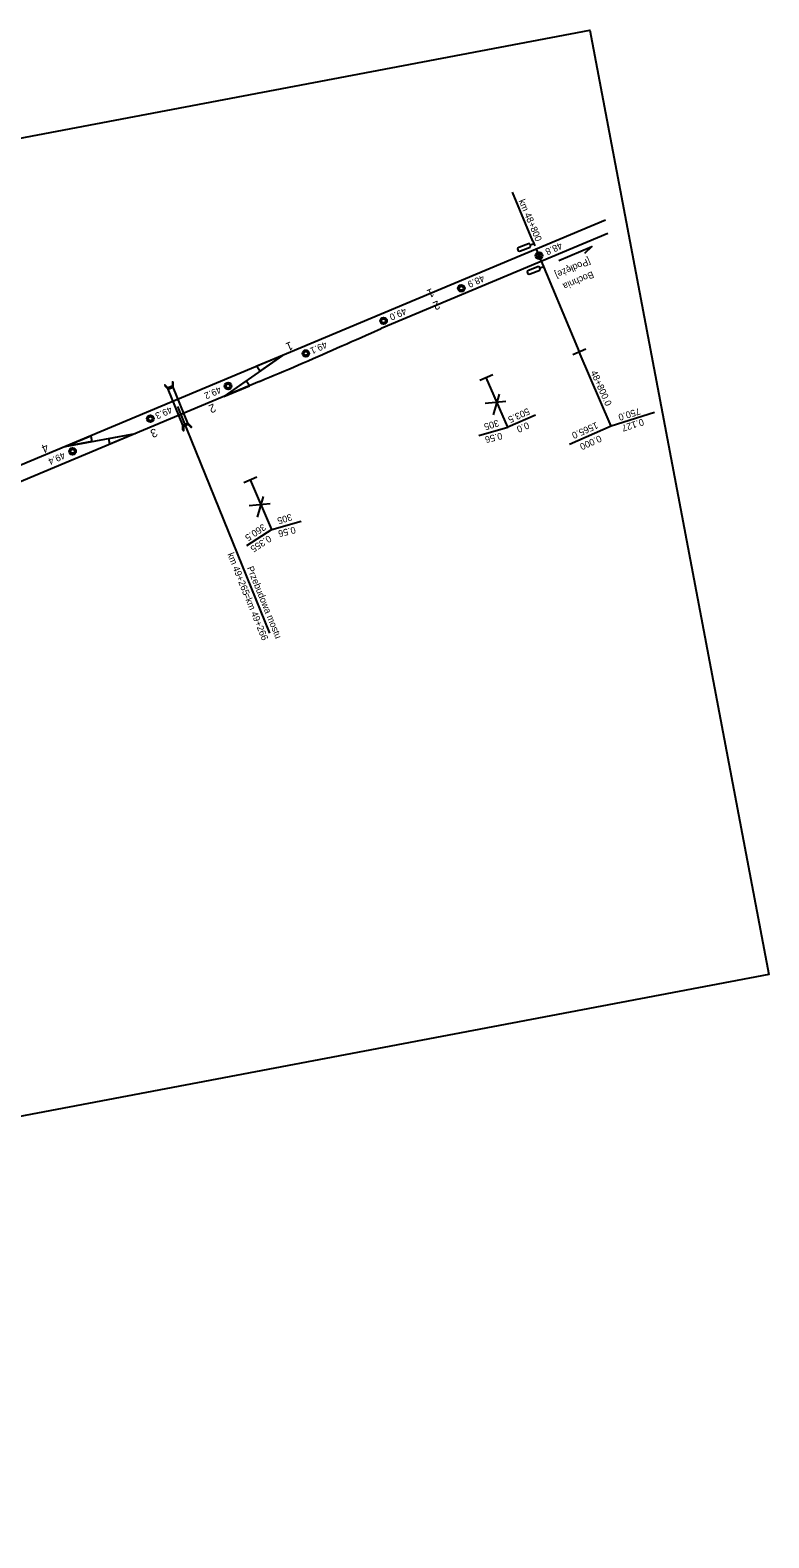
# Model space of a CAD drawing. Extents: x 6541740 to 6566395, y 5525066 to 5530361.
# Drawn here: x 6566176.4 to 6566395.5, y 5527395.5 to 5527842.5 of the extents above; entities that cross this region are included whole.
import ezdxf

# ---------------------------------------------------------------- set-up
doc = ezdxf.new("R2010")
doc.units = 0
for name, color, linetype in [('TOR_PRZEK_P-komponent', 7, 'Continuous'), ('TOR_PRZEK_P-teren istniejacy', 7, 'Continuous'), ('TOR_PRZEK_P-uklad odniesienia', 7, 'Continuous'), ('TOR_PS_ODW-odwodnienie liniowe', 7, 'Continuous'), ('TOR_PS_ODW-osadniki', 7, 'Continuous'), ('TOR_PS_OPIS_T-opis geometrii -prostopadly', 7, 'Continuous'), ('TOR_PS_OPIS_T-opis geometrii-wzdluz_cz torowa', 7, 'Continuous'), ('TOR_PS_P-chodniki i place ładunkowe', 7, 'Continuous'), ('TOR_RAMKI-ramka+tabelka 1', 7, 'Continuous'), ('TOR_W-warstwa dodatkowa 2', 7, 'Continuous'), ('TOR_W-warstwa dodatkowa 3', 7, 'Continuous')]:
    doc.layers.add(name, color=color, linetype=linetype)

msp = doc.modelspace()

# ---------------------------------------------------------------- linework, layer by layer
at = {"layer": 'TOR_PRZEK_P-komponent'}
for p, q in [((6566346.99, 5527786.22), (6566020.35, 5527649.24)), ((6566347.74, 5527782.24), (6566280.55, 5527754.06)), ((6566251.27, 5527746.08), (6566233.82, 5527733.92)), ((6566244.47, 5527738.39), (6566021.64, 5527644.94)), ((6566186.79, 5527719.04), (6566207.65, 5527722.95))]:
    msp.add_line(p, q, dxfattribs=at)
for points in [[(6566267.44, 5527748.29), (6566268.87, 5527748.92), (6566270.29, 5527749.55), (6566271.72, 5527750.19), (6566273.15, 5527750.82), (6566274.58, 5527751.44), (6566276.02, 5527752.07), (6566277.45, 5527752.69), (6566280.55, 5527754.06)], [(6566255.99, 5527743.26), (6566257.42, 5527743.88), (6566258.85, 5527744.51), (6566260.29, 5527745.13), (6566261.72, 5527745.76), (6566263.15, 5527746.39), (6566264.58, 5527747.02), (6566266.01, 5527747.65), (6566267.43, 5527748.29)], [(6566244.47, 5527738.39), (6566245.91, 5527738.99), (6566247.35, 5527739.6), (6566248.8, 5527740.2), (6566250.24, 5527740.81), (6566251.67, 5527741.42), (6566253.11, 5527742.03), (6566254.55, 5527742.64), (6566255.98, 5527743.26)]]:
    msp.add_lwpolyline(points, dxfattribs=at)
for points in [[(6566251.27, 5527746.08), (6566243.66, 5527742.89), (6566244.63, 5527741.45)], [(6566233.82, 5527733.92), (6566241.43, 5527737.11), (6566240.46, 5527738.55)], [(6566186.79, 5527719.04), (6566194.4, 5527722.23), (6566194.74, 5527720.53)], [(6566207.65, 5527722.95), (6566200.04, 5527719.76), (6566199.7, 5527721.46)]]:
    msp.add_lwpolyline(points, close=True, dxfattribs=at)
at = {"layer": 'TOR_PRZEK_P-teren istniejacy'}
msp.add_lwpolyline([(6566333.16, 5527774.19), (6566343.02, 5527778.4), (6566340.84, 5527776.29)], dxfattribs=at)
at = {"layer": 'TOR_PRZEK_P-uklad odniesienia'}
for p, q in [((6566337.33, 5527746.37), (6566341.2, 5527748.01)), ((6566317.5, 5527732.41), (6566311.3, 5527731.8)), ((6566313.8, 5527728.43), (6566315.6, 5527734.63)), ((6566361.53, 5527729.11), (6566348.67, 5527725.11)), ((6566348.67, 5527725.11), (6566336.35, 5527719.66)), ((6566247.55, 5527702.07), (6566241.35, 5527701.46)), ((6566243.85, 5527698.09), (6566245.64, 5527704.29))]:
    msp.add_line(p, q, dxfattribs=at)
msp.add_lwpolyline([(6566348.67, 5527725.11), (6566339.27, 5527747.19)], dxfattribs=at)
at = {"layer": 'TOR_PS_ODW-osadniki'}
for p, q in [((6566313.62, 5527740.33), (6566309.77, 5527738.66)), ((6566326.3, 5527728.39), (6566318.06, 5527724.82)), ((6566309.42, 5527722.36), (6566318.06, 5527724.82)), ((6566243.66, 5527710), (6566239.81, 5527708.32)), ((6566248.1, 5527694.48), (6566256.74, 5527696.93)), ((6566248.1, 5527694.48), (6566240.53, 5527689.66))]:
    msp.add_line(p, q, dxfattribs=at)
for points in [[(6566318.06, 5527724.82), (6566311.69, 5527739.5)], [(6566248.1, 5527694.48), (6566241.74, 5527709.16)]]:
    msp.add_lwpolyline(points, dxfattribs=at)
at = {"layer": 'TOR_PS_OPIS_T-opis geometrii -prostopadly'}
for p, q in [((6566325.51, 5527779.98), (6566319.44, 5527794.46)), ((6566321.35, 5527778.19), (6566324.15, 5527779.28)), ((6566321.87, 5527777.11), (6566324.66, 5527778.2)), ((6566324.76, 5527778.88), (6566325.81, 5527779.29)), ((6566325.51, 5527779.98), (6566325.81, 5527779.29)), ((6566325.81, 5527779.29), (6566326.1, 5527778.59)), ((6566327.62, 5527772.05), (6566328.67, 5527772.46)), ((6566328.38, 5527773.15), (6566328.67, 5527772.46)), ((6566328.67, 5527772.46), (6566328.96, 5527771.77)), ((6566324.22, 5527771.37), (6566327.01, 5527772.46)), ((6566324.73, 5527770.28), (6566327.53, 5527771.37))]:
    msp.add_line(p, q, dxfattribs=at)
for centre, radius, start, end in [((6566321.58, 5527777.64), 0.602, 112.4392, 298.1816), ((6566324.14, 5527778.61), 0.669, 321.4051, 89.2149), ((6566324.45, 5527770.81), 0.602, 112.4392, 298.1816), ((6566327, 5527771.79), 0.669, 321.4051, 89.2149)]:
    msp.add_arc(centre, radius, start, end, dxfattribs=at)
at = {"layer": 'TOR_PS_OPIS_T-opis geometrii-wzdluz_cz torowa'}
for p, q in [((6566326.5, 5527777.63), (6566339.27, 5527747.19)), ((6566247.52, 5527663.76), (6566220.22, 5527730.98))]:
    msp.add_line(p, q, dxfattribs=at)
at = {"layer": 'TOR_PS_P-chodniki i place ładunkowe'}
msp.add_lwpolyline([(6565514.26, 5527395.47), (6565461.18, 5527675.49), (6566342.4, 5527842.53), (6566395.48, 5527562.51), (6565514.26, 5527395.47)], dxfattribs=at)
at = {"layer": 'TOR_RAMKI-ramka+tabelka 1'}
for centre, radius in [((6566327.32, 5527775.67), 1.01), ((6566327.32, 5527775.67), 0.606), ((6566304.27, 5527766), 1.01), ((6566304.27, 5527766), 0.606), ((6566281.21, 5527756.34), 1.01), ((6566281.21, 5527756.34), 0.606), ((6566258.16, 5527746.67), 1.01), ((6566258.16, 5527746.67), 0.606), ((6566235.1, 5527737), 1.01), ((6566235.1, 5527737), 0.606), ((6566212.05, 5527727.33), 1.01), ((6566212.05, 5527727.33), 0.606), ((6566188.99, 5527717.66), 1.01), ((6566188.99, 5527717.66), 0.606)]:
    msp.add_circle(centre, radius, dxfattribs=at)
at = {"layer": 'TOR_W-warstwa dodatkowa 2'}
for p, q in [((6566221.7, 5527725.37), (6566217.36, 5527736.04)), ((6566223.18, 5527725.97), (6566218.84, 5527736.64))]:
    msp.add_line(p, q, dxfattribs=at)
for points in [[(6566218.84, 5527736.64), (6566218.85, 5527737.97), (6566218.67, 5527738.27), (6566218.67, 5527737), (6566217.24, 5527736.42), (6566216.35, 5527737.33), (6566216.43, 5527736.99), (6566217.36, 5527736.04)], [(6566223.18, 5527725.97), (6566224.11, 5527725.02), (6566224.19, 5527724.68), (6566223.3, 5527725.59), (6566221.87, 5527725.01), (6566221.87, 5527723.74), (6566221.69, 5527724.04), (6566221.7, 5527725.37)]]:
    msp.add_lwpolyline(points, close=True, dxfattribs=at)

# ---------------------------------------------------------------- texts
at = {"layer": 'TOR_PRZEK_P-teren istniejacy'}
for s, p in [('[Podłęże]', (6566342.07, 5527775.04)), ('Bochnia ', (6566343.05, 5527771.1))]:
    msp.add_text(s, height=2, rotation=203.2708, dxfattribs=at).set_placement(p)
at = {"layer": 'TOR_PRZEK_P-uklad odniesienia'}
for s, rotation, p in [('48+800.0', 294.1712, (6566342.56, 5527741.1)), ('750.0', 197.4295, (6566357.03, 5527730.57)), ('1565.0', 203.996, (6566344.3, 5527726.4)), ('0.127', 197.4295, (6566358.04, 5527727.36)), ('0.000', 203.996, (6566345.32, 5527722.48))]:
    msp.add_text(s, height=2, rotation=rotation, dxfattribs=at).set_placement(p)
at = {"layer": 'TOR_PS_ODW-odwodnienie liniowe'}
for s, p in [('1', (6566295.52, 5527766.05)), ('2', (6566297.3, 5527762.42))]:
    msp.add_text(s, height=2.5, rotation=203.2582, dxfattribs=at).set_placement(p)
at = {"layer": 'TOR_PS_ODW-osadniki'}
for s, rotation, p in [('503.5', 204.8007, (6566323.98, 5527730.57)), ('305', 196.6108, (6566315.09, 5527727.04)), ('0.0', 203.5686, (6566323.89, 5527726.4)), ('0.56', 193.9723, (6566316.16, 5527723.24)), ('305', 196.6108, (6566253.77, 5527699.16)), ('360.5', 213.8442, (6566245.47, 5527696.26)), ('0.355', 212.6121, (6566247.16, 5527692.85)), ('0.56', 193.9723, (6566254.85, 5527695.35))]:
    msp.add_text(s, height=2, rotation=rotation, dxfattribs=at).set_placement(p)
at = {"layer": 'TOR_PS_OPIS_T-opis geometrii -prostopadly'}
msp.add_text('km 48+800', height=2, rotation=293.0398, dxfattribs=at).set_placement((6566321.22, 5527791.9))
at = {"layer": 'TOR_PS_OPIS_T-opis geometrii-wzdluz_cz torowa'}
for s, rotation, p in [('km 49+265', 291.4625, (6566234.86, 5527687.15)), ('Przebudowa mostu', 292.0787, (6566240.66, 5527683.1)), ('=km 49+266', 292.0787, (6566239.65, 5527675.13))]:
    msp.add_text(s, height=2, rotation=rotation, dxfattribs=at).set_placement(p)
at = {"layer": 'TOR_RAMKI-ramka+tabelka 1'}
for s, p in [('48.8', (6566333.7, 5527779.68)), ('48.9', (6566310.64, 5527770.01)), ('49.0', (6566287.5, 5527760.28)), ('49.1', (6566263.96, 5527750.31)), ('49.2', (6566232.55, 5527736.96)), ('49.3', (6566218.01, 5527731.02)), ('49.4', (6566186.28, 5527717.5))]:
    msp.add_text(s, height=2, rotation=204.1804, dxfattribs=at).set_placement(p)
at = {"layer": 'TOR_W-warstwa dodatkowa 3'}
for s, p in [('1', (6566253.69, 5527750.29)), ('2', (6566230.84, 5527731.87)), ('3', (6566213.52, 5527724.56)), ('4', (6566181.24, 5527720.04))]:
    msp.add_text(s, height=2.5, rotation=202.0986, dxfattribs=at).set_placement(p)

doc.saveas('drawing.dxf')
